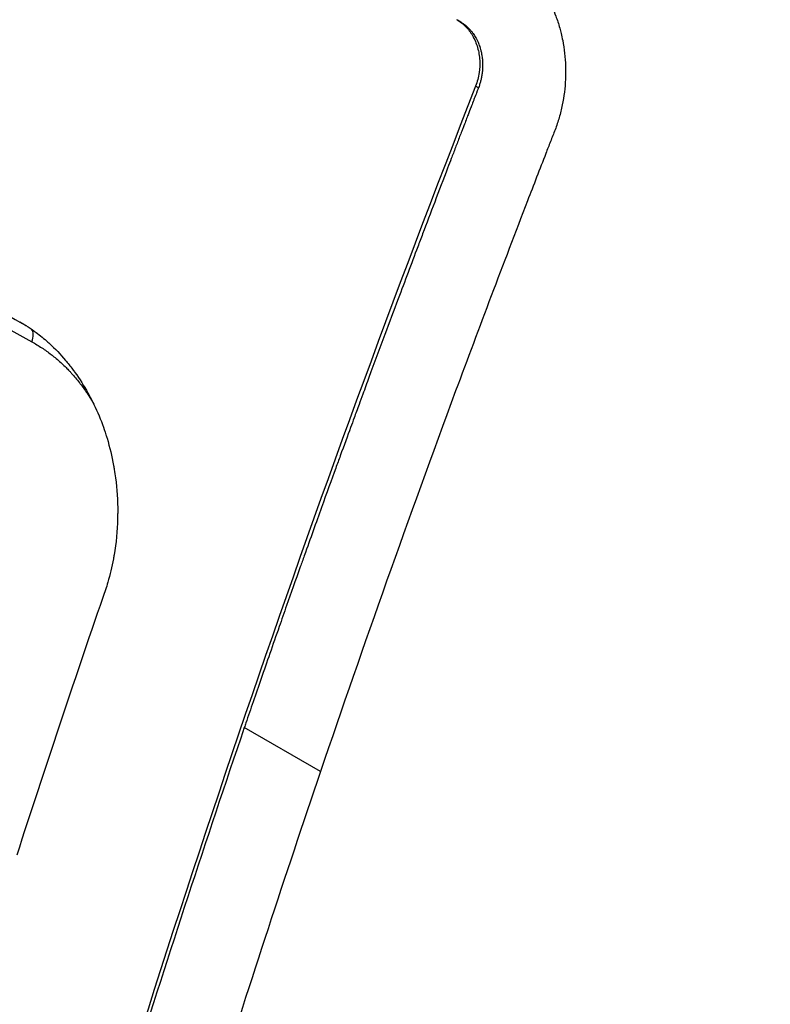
# Model space of a CAD drawing. Header units: millimetres. Extents: x 0 to 4378, y 0 to 2397.
# Tile 618 of 656: x 2596 to 2605, y 1446 to 1459. Entities that reach past the tile are written whole.
import ezdxf

# ---------------------------------------------------------------- set-up
doc = ezdxf.new("R2010")
doc.units = ezdxf.units.MM
doc.header["$LTSCALE"] = 0.2
doc.layers.add('01_Object Line', color=4, linetype='Continuous')

# ---------------------------------------------------------------- blocks, each defined once
blk = doc.blocks.new('Blk$A18R2-0W24D')
for p, q in [((-136.454, 599.409), (-136.494, 599.433)), ((-136.232, 598.589), (-136.268, 598.609)), ((-141.959, 595.667), (-141.906, 595.636)), ((-138.204, 590.054), (-139.155, 590.603))]:
    blk.add_line(p, q)
for centre, major_axis, ratio, start_param, end_param in [((-72.25, 596.32), (108.691, -38.342), 0.251086, 4.082503, 4.108675), ((-72.328, 596.05), (108.564, -38.365), 0.250389, 4.08098, 4.109393), ((-141.928, 595.418), (0.098, 0.175), 0.549077, 5.011441, 6.041585), ((-64.392, 592.624), (-60.394, -104.605), 0.57735, 5.037739, 5.066917)]:
    blk.add_ellipse(centre, major_axis=major_axis, ratio=ratio, start_param=start_param, end_param=end_param)
for points, knots in [([(-174.466, 597.457), (-173.705, 600.638), (-172.609, 603.606), (-169.937, 608.767), (-168.4, 610.999), (-164.486, 615.274), (-162.006, 617.139), (-157.274, 619.451), (-155.102, 620.127), (-150.543, 620.785), (-148.156, 620.756), (-145.504, 620.318), (-145.243, 620.27), (-143.657, 619.955), (-142.33, 619.589), (-140.359, 618.866), (-139.705, 618.596), (-138.731, 618.145), (-138.408, 617.987), (-137.925, 617.739), (-137.604, 617.569), (-137.285, 617.391), (-137.125, 617.3)], [0.2633406, 0.2633406, 0.2633406, 0.2633406, 0.385881, 0.385881, 0.5000054, 0.5000054, 0.6414589, 0.6414589, 0.7500027, 0.7500027, 0.8627262, 0.8627262, 0.8750013, 0.8750013, 0.9375006, 0.9375006, 0.9687503, 0.9687503, 0.9843752, 0.9843752, 0.9921876, 1, 1, 1, 1]), ([(-137.256, 617.135), (-137.287, 617.152), (-137.314, 617.167), (-137.371, 617.2), (-137.4, 617.216), (-137.487, 617.264), (-137.545, 617.296), (-137.719, 617.392), (-137.835, 617.454), (-138.185, 617.639), (-138.418, 617.758), (-139.116, 618.099), (-139.583, 618.31), (-140.364, 618.636), (-140.678, 618.76), (-142.243, 619.341), (-143.505, 619.701), (-145.125, 620.042), (-145.485, 620.11), (-146.814, 620.329), (-147.778, 620.428), (-150.015, 620.519), (-151.284, 620.465), (-152.694, 620.286), (-152.854, 620.264), (-154.712, 619.988), (-156.375, 619.531), (-159.781, 618.147), (-161.508, 617.169), (-164.736, 614.759), (-166.245, 613.323), (-168.264, 610.88), (-168.884, 610.042), (-171.839, 605.583), (-173.624, 601.288), (-175.397, 593.307), (-175.77, 589.841), (-175.8, 582.766), (-175.457, 579.165), (-174.755, 575.625)], [-8.649689, -8.649689, -8.649689, -8.649689, -8.637409, -8.637409, -8.624985, -8.624985, -8.600078, -8.600078, -8.550156, -8.550156, -8.450665, -8.450665, -8.252393, -8.252393, -8.119323, -8.119323, -7.592166, -7.592166, -7.442693, -7.442693, -7.047186, -7.047186, -6.520095, -6.520095, -6.453502, -6.453502, -5.733954, -5.733954, -4.923941, -4.923941, -4.117004, -4.117004, -3.731257, -3.731257, -2.166854, -2.166854, -1.083067, -1.083067, -0.000001, -0.000001, -0.000001, -0.000001]), ([(-137.775, 614.284), (-137.798, 614.297), (-137.816, 614.308), (-137.856, 614.331), (-137.876, 614.342), (-137.937, 614.376), (-137.978, 614.399), (-138.1, 614.467), (-138.182, 614.512), (-138.431, 614.647), (-138.598, 614.735), (-139.128, 615.005), (-139.49, 615.178), (-141.692, 616.16), (-143.604, 616.737), (-147.248, 617.395), (-149.014, 617.51), (-153.836, 617.263), (-156.833, 616.463), (-162.61, 613.45), (-165.564, 611.038), (-170.474, 604.29), (-172.308, 600.316), (-174.227, 592.918), (-174.686, 589.759), (-174.967, 583.238), (-174.78, 579.91), (-174.271, 576.578)], [-8.642266, -8.642266, -8.642266, -8.642266, -8.632346, -8.632346, -8.622197, -8.622197, -8.601866, -8.601866, -8.560989, -8.560989, -8.477588, -8.477588, -8.298471, -8.298471, -7.409545, -7.409545, -6.575204, -6.575204, -5.096739, -5.096739, -3.506638, -3.506638, -2.014963, -2.014963, -1.012761, -1.012761, -0.000001, -0.000001, -0.000001, -0.000001]), ([(-137.256, 617.135), (-137.095, 617.042), (-136.647, 616.784), (-135.624, 616.113), (-135.222, 615.834), (-134.559, 615.349), (-134.295, 615.15), (-132.992, 614.138), (-131.968, 613.248), (-130.318, 611.657), (-129.671, 610.99), (-128.201, 609.373), (-127.391, 608.4), (-125.574, 606.024), (-124.594, 604.588), (-122.462, 601.078), (-121.362, 598.95), (-120.138, 596.13), (-119.887, 595.522), (-119.407, 594.296), (-119.179, 593.683), (-118.908, 592.91), (-118.855, 592.756), (-118.747, 592.44), (-118.692, 592.277), (-118.587, 591.959), (-118.536, 591.801), (-118.386, 591.334), (-118.29, 591.024), (-118.103, 590.406), (-118.012, 590.096), (-117.878, 589.62), (-117.832, 589.453), (-117.742, 589.124), (-117.697, 588.959), (-117.566, 588.46), (-117.48, 588.123), (-117.317, 587.455), (-117.238, 587.121), (-117.094, 586.484), (-117.029, 586.182), (-116.934, 585.723), (-116.903, 585.57), (-116.805, 585.075), (-116.742, 584.744), (-116.623, 584.081), (-116.566, 583.748), (-116.459, 583.085), (-116.409, 582.756), (-116.313, 582.09), (-116.272, 581.778), (-116.211, 581.286), (-116.189, 581.112), (-116.153, 580.794), (-116.136, 580.645), (-116.104, 580.339), (-116.087, 580.177), (-116.039, 579.689), (-116.011, 579.369), (-115.96, 578.731), (-115.938, 578.414), (-115.898, 577.774), (-115.882, 577.455), (-115.854, 576.822), (-115.843, 576.504), (-115.826, 575.871), (-115.821, 575.559), (-115.816, 574.933), (-115.816, 574.596), (-115.822, 574.106), (-115.824, 573.951), (-115.83, 573.659), (-115.834, 573.508), (-115.871, 572.192), (-115.944, 571.033), (-116.105, 569.384), (-116.162, 568.885), (-116.286, 567.925), (-116.353, 567.463), (-116.495, 566.572), (-116.57, 566.145), (-116.687, 565.525), (-116.726, 565.326), (-116.806, 564.933), (-116.847, 564.742), (-116.927, 564.369), (-116.969, 564.185), (-117.093, 563.648), (-117.18, 563.289), (-117.352, 562.622), (-117.441, 562.295), (-117.619, 561.665), (-117.709, 561.362), (-117.844, 560.924), (-117.888, 560.784), (-118.019, 560.374), (-118.107, 560.108), (-118.283, 559.596), (-118.371, 559.347), (-118.63, 558.639), (-118.807, 558.183), (-119.314, 556.946), (-119.658, 556.18), (-120.576, 554.318), (-121.176, 553.25), (-122.146, 551.73), (-122.481, 551.237), (-123, 550.519), (-123.175, 550.283), (-123.443, 549.936), (-123.533, 549.821), (-123.669, 549.65), (-123.714, 549.593), (-123.782, 549.508), (-123.805, 549.48), (-123.851, 549.423), (-123.874, 549.395), (-123.897, 549.367)], [0.000002, 0.000002, 0.000002, 0.000002, 0.068396, 0.068396, 0.113225, 0.113225, 0.143068, 0.143068, 0.261804, 0.261804, 0.340398, 0.340398, 0.445112, 0.445112, 0.58476, 0.58476, 0.770646, 0.770646, 0.820914, 0.820914, 0.870505, 0.870505, 0.882769, 0.882769, 0.895757, 0.895757, 0.908699, 0.908699, 0.933689, 0.933689, 0.958342, 0.958342, 0.971541, 0.971541, 0.985008, 0.985008, 1.012116, 1.012116, 1.039467, 1.039467, 1.064342, 1.064342, 1.077017, 1.077017, 1.103525, 1.103525, 1.129763, 1.129763, 1.156377, 1.156377, 1.183318, 1.183318, 1.195097, 1.195097, 1.205034, 1.205034, 1.215755, 1.215755, 1.236325, 1.236325, 1.256757, 1.256757, 1.277456, 1.277456, 1.298369, 1.298369, 1.31914, 1.31914, 1.338917, 1.338917, 1.348349, 1.348349, 1.358318, 1.358318, 1.436393, 1.436393, 1.470506, 1.470506, 1.502489, 1.502489, 1.53257, 1.53257, 1.546517, 1.546517, 1.559977, 1.559977, 1.573067, 1.573067, 1.598315, 1.598315, 1.621948, 1.621948, 1.64382, 1.64382, 1.654133, 1.654133, 1.674222, 1.674222, 1.692702, 1.692702, 1.72678, 1.72678, 1.786154, 1.786154, 1.875164, 1.875164, 1.919672, 1.919672, 1.941935, 1.941935, 1.953066, 1.953066, 1.958631, 1.958631, 1.961414, 1.961414, 1.964192, 1.964192, 1.964192, 1.964192]), ([(-137.775, 614.284), (-137.755, 614.272), (-137.738, 614.263), (-137.702, 614.242), (-137.684, 614.232), (-137.63, 614.2), (-137.593, 614.179), (-137.484, 614.114), (-137.411, 614.071), (-137.19, 613.938), (-137.043, 613.847), (-136.586, 613.557), (-136.276, 613.35), (-135.2, 612.602), (-134.435, 612.01), (-132.652, 610.506), (-131.64, 609.547), (-130.048, 607.872), (-129.443, 607.192), (-128.14, 605.631), (-127.451, 604.739), (-126.39, 603.256), (-126, 602.685), (-125.152, 601.382), (-124.698, 600.643), (-123.672, 598.868), (-123.113, 597.818), (-122.148, 595.839), (-121.732, 594.919), (-120.905, 592.936), (-120.501, 591.872), (-119.719, 589.594), (-119.349, 588.38), (-118.699, 585.939), (-118.418, 584.714), (-117.943, 582.248), (-117.749, 581.007), (-117.454, 578.542), (-117.352, 577.321), (-117.236, 574.878), (-117.222, 573.657), (-117.376, 567.56), (-118.219, 562.909), (-120.105, 557.726), (-120.494, 556.783), (-121.551, 554.497), (-122.262, 553.194), (-123.436, 551.362), (-123.845, 550.771), (-124.698, 549.633), (-125.142, 549.085), (-125.601, 548.561)], [0.000001, 0.000001, 0.000001, 0.000001, 0.008819, 0.008819, 0.017845, 0.017845, 0.035907, 0.035907, 0.072142, 0.072142, 0.145603, 0.145603, 0.301293, 0.301293, 0.697737, 0.697737, 1.249707, 1.249707, 1.602664, 1.602664, 2.030274, 2.030274, 2.287608, 2.287608, 2.606643, 2.606643, 3.037233, 3.037233, 3.398935, 3.398935, 3.802667, 3.802667, 4.249499, 4.249499, 4.690315, 4.690315, 5.13136, 5.13136, 5.56388, 5.56388, 5.998967, 5.998967, 7.754062, 7.754062, 8.158838, 8.158838, 8.768034, 8.768034, 9.073949, 9.073949, 9.380631, 9.380631, 9.380631, 9.380631]), ([(-142.216, 603.797), (-141.65, 603.47), (-140.507, 602.817), (-139.343, 602.163), (-138.168, 601.51), (-137.575, 601.183), (-136.679, 600.693), (-136.379, 600.53), (-136.041, 600.347), (-136.003, 600.326), (-135.947, 600.296), (-135.928, 600.286), (-135.89, 600.264), (-135.872, 600.253), (-135.781, 600.195), (-135.711, 600.14), (-135.583, 600.016), (-135.524, 599.946), (-135.457, 599.852), (-135.444, 599.833), (-135.425, 599.803), (-135.419, 599.794), (-135.409, 599.779), (-135.406, 599.774), (-135.4, 599.764), (-135.397, 599.759), (-135.383, 599.733), (-135.371, 599.713), (-135.354, 599.681), (-135.344, 599.66), (-135.328, 599.628), (-135.301, 599.57), (-135.281, 599.522), (-135.249, 599.435), (-135.232, 599.385), (-135.212, 599.312), (-135.206, 599.29), (-135.2, 599.268)], [-0.2887059, -0.2887059, -0.2887059, -0.2887059, -0.2541581, -0.2195873, -0.2195873, -0.1850229, -0.1850229, -0.1677408, -0.1677408, -0.1655805, -0.1655805, -0.1645003, -0.1645003, -0.1634202, -0.1634202, -0.1590997, -0.1590997, -0.1547791, -0.1547791, -0.153699, -0.153699, -0.1531589, -0.1531589, -0.1528889, -0.1528889, -0.1526188, -0.1526188, -0.1515387, -0.1515387, -0.1509986, -0.1504586, -0.1499185, -0.1481076, -0.1481076, -0.1457567, -0.1457567, -0.1447486, -0.1447486, -0.1447486, -0.1447486]), ([(-136.505, 599.439), (-136.464, 599.417), (-136.426, 599.388), (-136.36, 599.32), (-136.331, 599.282), (-136.281, 599.194), (-136.259, 599.144), (-136.229, 599.039), (-136.22, 598.984), (-136.214, 598.878), (-136.216, 598.828), (-136.232, 598.72), (-136.246, 598.663), (-136.268, 598.609)], [-0.09818068, -0.09818068, -0.09818068, -0.09818068, -0.08194889, -0.08194889, -0.06648018, -0.06648018, -0.04954921, -0.04954921, -0.03283075, -0.03283075, -0.01775583, -0.01775583, -0.000001, -0.000001, -0.000001, -0.000001]), ([(-136.454, 599.409), (-136.45, 599.407), (-136.446, 599.404), (-136.435, 599.398), (-136.429, 599.394), (-136.417, 599.385), (-136.411, 599.381), (-136.399, 599.372), (-136.391, 599.366), (-136.383, 599.359), (-136.383, 599.358), (-136.381, 599.357), (-136.38, 599.356), (-136.379, 599.355), (-136.372, 599.349), (-136.366, 599.343), (-136.352, 599.33), (-136.345, 599.322), (-136.33, 599.306), (-136.323, 599.298), (-136.313, 599.285), (-136.309, 599.28), (-136.305, 599.275), (-136.295, 599.261), (-136.285, 599.246), (-136.257, 599.199), (-136.24, 599.166), (-136.223, 599.122), (-136.22, 599.112), (-136.212, 599.09), (-136.209, 599.079), (-136.206, 599.067), (-136.203, 599.055), (-136.199, 599.043), (-136.194, 599.015), (-136.191, 599.001), (-136.187, 598.977), (-136.186, 598.968), (-136.183, 598.942), (-136.182, 598.925), (-136.18, 598.888), (-136.18, 598.87), (-136.18, 598.842), (-136.181, 598.833), (-136.181, 598.824), (-136.182, 598.82), (-136.182, 598.815), (-136.184, 598.791), (-136.186, 598.772), (-136.191, 598.737), (-136.194, 598.72), (-136.201, 598.689), (-136.204, 598.676), (-136.212, 598.647), (-136.217, 598.633), (-136.224, 598.61), (-136.227, 598.601), (-136.231, 598.592), (-136.232, 598.59), (-136.232, 598.589)], [0.0317844, 0.0317844, 0.0317844, 0.0317844, 0.055886, 0.055886, 0.0811624, 0.0811624, 0.0990517, 0.0990517, 0.1206852, 0.1206852, 0.1218907, 0.1218907, 0.125, 0.125, 0.125, 0.1497348, 0.1497348, 0.1822151, 0.1822151, 0.2232632, 0.2232632, 0.25, 0.25, 0.25, 0.3087286, 0.3087286, 0.4271069, 0.4271069, 0.4613421, 0.4613421, 0.5, 0.5, 0.5, 0.5542202, 0.5542202, 0.6057969, 0.6057969, 0.6333546, 0.6333546, 0.6830591, 0.6830591, 0.7300307, 0.7300307, 0.75, 0.75, 0.75, 0.7608461, 0.7608461, 0.8048702, 0.8048702, 0.8516385, 0.8516385, 0.894498, 0.894498, 0.9492488, 0.9492488, 0.9916313, 0.9916313, 0.9999959, 0.9999959, 0.9999959, 0.9999959]), ([(-135.2, 599.268), (-135.193, 599.238), (-135.187, 599.209), (-135.171, 599.126), (-135.163, 599.073), (-135.151, 598.966), (-135.147, 598.912), (-135.144, 598.831), (-135.144, 598.804), (-135.144, 598.749), (-135.145, 598.722), (-135.151, 598.587), (-135.164, 598.479), (-135.197, 598.321), (-135.21, 598.268), (-135.232, 598.191), (-135.24, 598.166), (-135.257, 598.115), (-135.266, 598.09), (-135.285, 598.04), (-135.295, 598.016), (-135.314, 597.966), (-135.324, 597.942), (-135.353, 597.868), (-135.372, 597.818), (-135.468, 597.571), (-135.544, 597.374), (-135.925, 596.386), (-136.224, 595.595), (-137.103, 593.221), (-137.666, 591.637), (-138.204, 590.054)], [-0.1447486, -0.1447486, -0.1447486, -0.1447486, -0.1434058, -0.1434058, -0.1410549, -0.1410549, -0.138704, -0.138704, -0.1375285, -0.1375285, -0.1363531, -0.1363531, -0.1316512, -0.1316512, -0.1293003, -0.1293003, -0.1281249, -0.1281249, -0.1269494, -0.1269494, -0.125774, -0.125774, -0.1245985, -0.1245985, -0.1222476, -0.1222476, -0.1128439, -0.1128439, -0.0752293, -0.0752293, 0, 0, 0, 0]), ([(-136.268, 598.609), (-137.291, 595.995), (-138.249, 593.38), (-140.037, 588.149), (-140.865, 585.536), (-141.626, 582.928)], [-1.719535, -1.719535, -1.719535, -1.719535, -0.859768, -0.859768, -0.000001, -0.000001, -0.000001, -0.000001]), ([(-136.232, 598.589), (-136.234, 598.583), (-136.237, 598.575), (-136.241, 598.565), (-136.245, 598.557), (-136.248, 598.547), (-136.252, 598.536), (-136.254, 598.532), (-136.255, 598.529), (-136.257, 598.525), (-136.264, 598.505), (-136.274, 598.481), (-136.285, 598.453), (-136.289, 598.441), (-136.294, 598.429), (-136.299, 598.416), (-136.308, 598.393), (-136.318, 598.367), (-136.325, 598.349), (-136.339, 598.313), (-136.35, 598.284), (-136.362, 598.252), (-136.378, 598.211), (-136.395, 598.165), (-136.414, 598.115), (-136.418, 598.107), (-136.421, 598.099), (-136.424, 598.09), (-136.43, 598.076), (-136.435, 598.061), (-136.441, 598.047), (-136.449, 598.024), (-136.458, 598.001), (-136.467, 597.979), (-136.476, 597.956), (-136.484, 597.933), (-136.493, 597.911), (-136.502, 597.888), (-136.511, 597.865), (-136.519, 597.843), (-136.537, 597.795), (-136.555, 597.75), (-136.571, 597.706), (-136.586, 597.666), (-136.601, 597.628), (-136.617, 597.587), (-136.67, 597.448), (-136.725, 597.304), (-136.779, 597.16), (-136.83, 597.027), (-136.88, 596.894), (-136.929, 596.765), (-136.95, 596.71), (-136.97, 596.656), (-136.99, 596.603), (-137.071, 596.389), (-137.152, 596.174), (-137.234, 595.954), (-137.289, 595.807), (-137.345, 595.658), (-137.401, 595.507), (-137.466, 595.333), (-137.532, 595.155), (-137.599, 594.974), (-137.625, 594.903), (-137.651, 594.831), (-137.675, 594.766), (-137.693, 594.718), (-137.709, 594.674), (-137.723, 594.637), (-137.745, 594.575), (-137.765, 594.522), (-137.785, 594.468), (-137.799, 594.428), (-137.814, 594.389), (-137.829, 594.346), (-137.866, 594.245), (-137.909, 594.128), (-137.958, 593.993), (-137.976, 593.945), (-137.994, 593.894), (-138.014, 593.841)], [0, 0, 0, 0, 0.0066698, 0.0066698, 0.0066698, 0.0117273, 0.0117273, 0.0117273, 0.0133396, 0.0133396, 0.0133396, 0.0216589, 0.0216589, 0.0216589, 0.0250544, 0.0250544, 0.0250544, 0.03125, 0.03125, 0.03125, 0.0436988, 0.0436988, 0.0436988, 0.0597938, 0.0597938, 0.0597938, 0.0625, 0.0625, 0.0625, 0.0673095, 0.0673095, 0.0673095, 0.0751745, 0.0751745, 0.0751745, 0.0832706, 0.0832706, 0.0832706, 0.0916192, 0.0916192, 0.0916192, 0.1091793, 0.1091793, 0.1091793, 0.125, 0.125, 0.125, 0.1792162, 0.1792162, 0.1792162, 0.2290844, 0.2290844, 0.2290844, 0.25, 0.25, 0.25, 0.3340787, 0.3340787, 0.3340787, 0.3904196, 0.3904196, 0.3904196, 0.4553665, 0.4553665, 0.4553665, 0.4809863, 0.4809863, 0.4809863, 0.5, 0.5, 0.5, 0.5312399, 0.5312399, 0.5312399, 0.5542281, 0.5542281, 0.5542281, 0.6085842, 0.6085842, 0.6085842, 0.6281551, 0.6281551, 0.6281551, 0.6281551]), ([(-141.959, 595.667), (-141.889, 595.628), (-141.82, 595.583), (-141.754, 595.534), (-141.703, 595.496), (-141.654, 595.456), (-141.606, 595.413), (-141.6, 595.408), (-141.594, 595.402), (-141.588, 595.397), (-141.517, 595.332), (-141.45, 595.261), (-141.387, 595.186), (-141.357, 595.15), (-141.328, 595.114), (-141.299, 595.076), (-141.289, 595.062), (-141.279, 595.048), (-141.269, 595.035), (-141.211, 594.954), (-141.157, 594.869), (-141.108, 594.78), (-141.088, 594.744), (-141.068, 594.708), (-141.05, 594.671), (-141.004, 594.579), (-140.962, 594.483), (-140.926, 594.385), (-140.91, 594.343), (-140.896, 594.301), (-140.882, 594.258), (-140.877, 594.243), (-140.873, 594.228), (-140.868, 594.213), (-140.835, 594.102), (-140.807, 593.988), (-140.787, 593.873), (-140.784, 593.856), (-140.781, 593.839), (-140.778, 593.823), (-140.772, 593.788), (-140.767, 593.754), (-140.763, 593.719), (-140.744, 593.579), (-140.735, 593.436), (-140.735, 593.294), (-140.735, 593.285), (-140.736, 593.276), (-140.736, 593.266), (-140.736, 593.248), (-140.736, 593.229), (-140.737, 593.211), (-140.741, 593.059), (-140.755, 592.907), (-140.78, 592.759), (-140.782, 592.75), (-140.783, 592.742), (-140.785, 592.734), (-140.786, 592.725), (-140.788, 592.716), (-140.79, 592.707), (-140.808, 592.608), (-140.831, 592.512), (-140.859, 592.417), (-140.877, 592.353), (-140.898, 592.29), (-140.922, 592.228)], [-0.4066496, -0.4066496, -0.4066496, -0.4066496, -0.3777807, -0.3777807, -0.3777807, -0.3558558, -0.3558558, -0.3558558, -0.3530901, -0.3530901, -0.3530901, -0.3204985, -0.3204985, -0.3204985, -0.3051435, -0.3051435, -0.3051435, -0.2996138, -0.2996138, -0.2996138, -0.2674218, -0.2674218, -0.2674218, -0.2544216, -0.2544216, -0.2544216, -0.2222215, -0.2222215, -0.2222215, -0.2084882, -0.2084882, -0.2084882, -0.2036806, -0.2036806, -0.2036806, -0.1684318, -0.1684318, -0.1684318, -0.1633487, -0.1633487, -0.1633487, -0.1528703, -0.1528703, -0.1528703, -0.1103376, -0.1103376, -0.1103376, -0.1075118, -0.1075118, -0.1075118, -0.1019561, -0.1019561, -0.1019561, -0.0563857, -0.0563857, -0.0563857, -0.053792, -0.053792, -0.053792, -0.0510136, -0.0510136, -0.0510136, -0.0206896, -0.0206896, -0.0206896, 0, 0, 0, 0]), ([(-141.808, 595.418), (-141.765, 595.394), (-141.724, 595.369), (-141.683, 595.342), (-141.642, 595.316), (-141.603, 595.287), (-141.564, 595.258), (-141.558, 595.253), (-141.552, 595.248), (-141.546, 595.243), (-141.526, 595.228), (-141.507, 595.212), (-141.488, 595.196), (-141.451, 595.164), (-141.415, 595.131), (-141.38, 595.097), (-141.366, 595.082), (-141.351, 595.067), (-141.337, 595.052), (-141.328, 595.043), (-141.32, 595.034), (-141.311, 595.024), (-141.277, 594.987), (-141.244, 594.948), (-141.213, 594.907), (-141.209, 594.903), (-141.206, 594.899), (-141.202, 594.894), (-141.173, 594.856), (-141.145, 594.816), (-141.118, 594.775), (-141.089, 594.732), (-141.062, 594.687), (-141.035, 594.641)], [-1, -1, -1, -1, -0.9548587, -0.9548587, -0.9548587, -0.909342, -0.909342, -0.909342, -0.9019672, -0.9019672, -0.9019672, -0.8786566, -0.8786566, -0.8786566, -0.8327591, -0.8327591, -0.8327591, -0.8133945, -0.8133945, -0.8133945, -0.8014754, -0.8014754, -0.8014754, -0.7543444, -0.7543444, -0.7543444, -0.7492146, -0.7492146, -0.7492146, -0.7049406, -0.7049406, -0.7049406, -0.6583272, -0.6583272, -0.6583272, -0.6583272]), ([(-138.014, 593.841), (-138.067, 593.694), (-138.127, 593.529), (-138.192, 593.348), (-138.258, 593.165), (-138.33, 592.964), (-138.407, 592.747), (-138.424, 592.699), (-138.442, 592.65), (-138.456, 592.609), (-138.517, 592.439), (-138.573, 592.278), (-138.627, 592.126), (-138.659, 592.036), (-138.689, 591.948), (-138.719, 591.863), (-138.8, 591.631), (-138.875, 591.416), (-138.944, 591.216), (-139.014, 591.014), (-139.078, 590.829), (-139.135, 590.66), (-139.142, 590.641), (-139.148, 590.621), (-139.155, 590.603)], [0.6281551, 0.6281551, 0.6281551, 0.6281551, 0.6827895, 0.6827895, 0.6827895, 0.7378444, 0.7378444, 0.7378444, 0.75, 0.75, 0.75, 0.8000131, 0.8000131, 0.8000131, 0.8295207, 0.8295207, 0.8295207, 0.909617, 0.909617, 0.909617, 0.9906835, 0.9906835, 0.9906835, 1, 1, 1, 1]), ([(-139.155, 590.603), (-139.635, 589.193), (-140.096, 587.784), (-140.538, 586.377), (-140.759, 585.673), (-140.975, 584.97), (-141.187, 584.267), (-141.239, 584.091), (-141.292, 583.915), (-141.344, 583.739), (-141.357, 583.695), (-141.37, 583.651), (-141.383, 583.608), (-141.39, 583.586), (-141.396, 583.564), (-141.403, 583.542), (-141.409, 583.52), (-141.416, 583.498), (-141.422, 583.476), (-141.448, 583.388), (-141.474, 583.3), (-141.5, 583.212), (-141.526, 583.124), (-141.551, 583.037), (-141.577, 582.949), (-141.58, 582.938), (-141.583, 582.927), (-141.587, 582.916), (-141.587, 582.913), (-141.588, 582.91), (-141.589, 582.907)], [0, 0, 0, 0, 0.548701, 0.548701, 0.548701, 0.823051, 0.823051, 0.823051, 0.891639, 0.891639, 0.891639, 0.908786, 0.908786, 0.908786, 0.917359, 0.917359, 0.917359, 0.925933, 0.925933, 0.925933, 0.960226, 0.960226, 0.960226, 0.99452, 0.99452, 0.99452, 0.998807, 0.998807, 0.998807, 1, 1, 1, 1]), ([(-138.204, 590.054), (-138.649, 588.745), (-139.078, 587.436), (-139.49, 586.129), (-139.557, 585.917), (-139.618, 585.723), (-139.683, 585.512), (-139.694, 585.479), (-139.757, 585.276), (-139.805, 585.122), (-139.887, 584.856), (-139.922, 584.743), (-139.952, 584.645), (-140.008, 584.464), (-140.058, 584.301), (-140.147, 584.008), (-140.186, 583.878), (-140.254, 583.652), (-140.282, 583.555), (-140.315, 583.442), (-140.324, 583.412), (-140.332, 583.384), (-140.357, 583.298), (-140.379, 583.219), (-140.401, 583.142), (-140.402, 583.14), (-140.402, 583.137), (-140.408, 583.118), (-140.417, 583.083), (-140.444, 582.98), (-140.462, 582.913), (-140.487, 582.819), (-140.49, 582.808), (-140.494, 582.792), (-140.495, 582.787), (-140.497, 582.781), (-140.519, 582.694), (-140.54, 582.618), (-140.568, 582.523), (-140.576, 582.494), (-140.585, 582.469), (-140.589, 582.455), (-140.595, 582.437), (-140.607, 582.402), (-140.611, 582.39), (-140.619, 582.366), (-140.622, 582.356), (-140.629, 582.337), (-140.632, 582.329), (-140.636, 582.32), (-140.641, 582.306), (-140.646, 582.293), (-140.665, 582.244), (-140.68, 582.207), (-140.696, 582.171), (-140.703, 582.154), (-140.712, 582.136), (-140.73, 582.096), (-140.74, 582.075), (-140.757, 582.041), (-140.763, 582.03), (-140.781, 581.995), (-140.794, 581.972), (-140.823, 581.923), (-140.838, 581.898), (-140.855, 581.872), (-140.871, 581.847), (-140.887, 581.825), (-140.908, 581.796), (-140.913, 581.789), (-140.926, 581.772), (-140.934, 581.763), (-140.948, 581.745), (-140.955, 581.736), (-140.974, 581.713), (-140.985, 581.701), (-141, 581.685), (-141.003, 581.681), (-141.017, 581.666), (-141.026, 581.657), (-141.041, 581.642), (-141.047, 581.636), (-141.052, 581.631), (-141.068, 581.615), (-141.085, 581.6), (-141.128, 581.563), (-141.155, 581.542), (-141.211, 581.503), (-141.239, 581.484), (-141.275, 581.464), (-141.28, 581.461), (-141.285, 581.458), (-141.296, 581.452), (-141.306, 581.447), (-141.339, 581.43), (-141.359, 581.42), (-141.398, 581.404), (-141.416, 581.397), (-141.449, 581.384), (-141.464, 581.379), (-141.492, 581.37), (-141.505, 581.367), (-141.526, 581.361), (-141.535, 581.358), (-141.546, 581.355), (-141.549, 581.355), (-141.552, 581.354)], [-1, -1, -1, -1, -0.5714286, -0.5714286, -0.5714286, -0.5255574, -0.5255574, -0.517013, -0.517013, -0.4712009, -0.4712009, -0.4285714, -0.4285714, -0.4285714, -0.3868059, -0.3868059, -0.3450253, -0.3450253, -0.3032608, -0.3032608, -0.2857143, -0.2857143, -0.2857143, -0.2513176, -0.2513176, -0.25, -0.25, -0.25, -0.2337562, -0.2337562, -0.2172936, -0.2172936, -0.2152452, -0.2152452, -0.2142857, -0.2142857, -0.2142857, -0.1903263, -0.1903263, -0.1785714, -0.1785714, -0.1785714, -0.170079, -0.170079, -0.1658975, -0.1658975, -0.16301, -0.16301, -0.1607143, -0.1607143, -0.1607143, -0.15572, -0.15572, -0.1428571, -0.1428571, -0.1428571, -0.1345003, -0.1345003, -0.1263958, -0.1263958, -0.1223688, -0.1223688, -0.1146267, -0.1146267, -0.1071429, -0.1071429, -0.1071429, -0.1010737, -0.1010737, -0.0986615, -0.0986615, -0.0956016, -0.0956016, -0.0922441, -0.0922441, -0.0863776, -0.0863776, -0.0841138, -0.0841138, -0.0777712, -0.0777712, -0.0714286, -0.0714286, -0.0714286, -0.0625785, -0.0625785, -0.0498607, -0.0498607, -0.0377346, -0.0377346, -0.0357143, -0.0357143, -0.0357143, -0.0328765, -0.0328765, -0.0268637, -0.0268637, -0.0209459, -0.0209459, -0.0148784, -0.0148784, -0.0087709, -0.0087709, -0.0026649, -0.0026649, 0, 0, 0, 0])]:
    blk.add_open_spline(points, degree=3, knots=knots)

msp = doc.modelspace()

# ---------------------------------------------------------------- block references
at = {"layer": '01_Object Line'}
msp.add_blockref('Blk$A18R2-0W24D', (2737.807, 859.146), dxfattribs=at)

doc.saveas('drawing.dxf')
